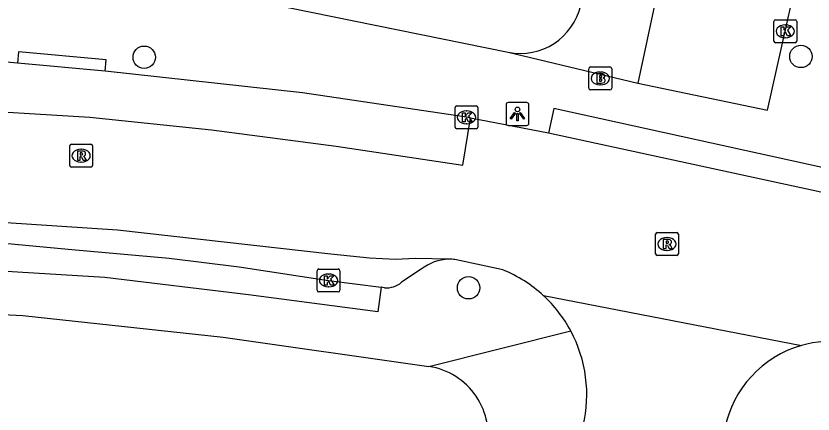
# Model space of a CAD drawing. Extents: x 160026 to 161302, y 384757 to 385701.
# Drawn here: x 160527.02 to 160561.84, y 385052.16 to 385069.55 of the extents above; entities that cross this region are included whole.
import ezdxf

# ---------------------------------------------------------------- set-up
doc = ezdxf.new("R2010")
doc.units = 0
for name, color, linetype in [('IMGEO_Boom', 7, 'Continuous'), ('IMGEO_Brandkraan', 7, 'Continuous'), ('IMGEO_Kolk', 7, 'Continuous'), ('IMGEO_Lichtpunt', 7, 'Continuous'), ('IMGEO_Parkeervlak_gesloten', 7, 'Continuous'), ('IMGEO_Rijbaan_lokaal_gesloten', 7, 'Continuous'), ('IMGEO_Rijbaan_lokaal_open', 7, 'Continuous'), ('IMGEO_Rioolput', 7, 'Continuous'), ('IMGEO_Voetpad_open', 7, 'Continuous')]:
    doc.layers.add(name, color=color, linetype=linetype)

msp = doc.modelspace()

# ---------------------------------------------------------------- linework, layer by layer
at = {"layer": 'IMGEO_Boom'}
for centre in [(160532.623, 385067.747), (160561.307, 385067.782), (160546.79, 385057.675)]:
    msp.add_circle(centre, 0.489, dxfattribs=at)
at = {"layer": 'IMGEO_Brandkraan'}
for p, q in [((160552.04, 385066.396), (160552.04, 385067.248)), ((160552.115, 385067.322), (160552.967, 385067.322)), ((160553.041, 385067.248), (160553.041, 385066.396)), ((160552.528, 385067.102), (160552.553, 385067.102)), ((160552.551, 385066.542), (160552.526, 385066.542)), ((160552.967, 385066.322), (160552.115, 385066.322))]:
    msp.add_line(p, q, dxfattribs=at)
for points in [[(160552.04, 385066.396), (160552.04, 385067.248)], [(160552.115, 385067.322), (160552.967, 385067.322)], [(160553.041, 385067.248), (160553.041, 385066.396)], [(160552.388, 385067.022), (160552.388, 385066.622), (160552.601, 385066.622)], [(160552.619, 385067.022), (160552.388, 385067.022)], [(160552.567, 385066.941), (160552.513, 385066.941), (160552.513, 385066.865)], [(160552.513, 385066.865), (160552.566, 385066.865)], [(160552.575, 385066.789), (160552.513, 385066.789), (160552.513, 385066.708)], [(160552.513, 385066.708), (160552.575, 385066.708)], [(160552.967, 385066.322), (160552.115, 385066.322)]]:
    msp.add_lwpolyline(points, dxfattribs=at)
for centre, radius, start, end in [((160552.117, 385067.246), 0.0765, 91.552, 178.448), ((160552.117, 385067.246), 0.0765, 91.552, 178.448), ((160552.965, 385067.246), 0.0765, 1.552, 88.448), ((160552.965, 385067.246), 0.0765, 1.552, 88.448), ((160552.568, 385066.903), 0.0379, 267.8285, 90.9355), ((160552.623, 385066.877), 0.145, 59.4692, 91.5367), ((160552.648, 385066.924), 0.0922, 285.5137, 58.1501), ((160552.653, 385066.732), 0.105, 301.3115, 78.989), ((160552.576, 385066.748), 0.0404, 269.8759, 90.5077), ((160552.607, 385066.873), 0.251, 268.6676, 293.5347), ((160552.117, 385066.398), 0.0765, 181.552, 268.448), ((160552.117, 385066.398), 0.0765, 181.552, 268.448), ((160552.965, 385066.398), 0.0765, 271.552, 358.448), ((160552.965, 385066.398), 0.0765, 271.552, 358.448)]:
    msp.add_arc(centre, radius, start, end, dxfattribs=at)
for centre, major_axis, ratio, start_param, end_param in [((160552.527, 385066.822), (-0.387, 0.002), 0.722429, 4.712389, 7.853982), ((160552.552, 385066.822), (-0.39, 0.002), 0.717154, 1.570796, 4.712389)]:
    msp.add_ellipse(centre, major_axis=major_axis, ratio=ratio, start_param=start_param, end_param=end_param, dxfattribs=at)
at = {"layer": 'IMGEO_Kolk'}
for p, q in [((160560.123, 385068.457), (160560.123, 385069.309)), ((160560.198, 385069.383), (160561.05, 385069.383)), ((160561.124, 385069.309), (160561.124, 385068.457)), ((160560.611, 385069.163), (160560.636, 385069.163)), ((160560.634, 385068.603), (160560.609, 385068.603)), ((160561.05, 385068.383), (160560.198, 385068.383)), ((160546.198, 385064.698), (160546.198, 385065.55)), ((160546.273, 385065.624), (160547.125, 385065.624)), ((160547.199, 385065.55), (160547.199, 385064.698)), ((160546.686, 385065.404), (160546.711, 385065.404)), ((160546.709, 385064.844), (160546.684, 385064.844)), ((160547.125, 385064.624), (160546.273, 385064.624)), ((160540.247, 385058.495), (160541.099, 385058.495)), ((160540.172, 385057.569), (160540.172, 385058.421)), ((160540.66, 385058.275), (160540.685, 385058.275)), ((160541.173, 385058.421), (160541.173, 385057.569)), ((160541.099, 385057.495), (160540.247, 385057.495)), ((160540.683, 385057.715), (160540.658, 385057.715))]:
    msp.add_line(p, q, dxfattribs=at)
for points in [[(160560.123, 385068.457), (160560.123, 385069.309)], [(160560.198, 385069.383), (160561.05, 385069.383)], [(160561.124, 385069.309), (160561.124, 385068.457)], [(160560.444, 385069.083), (160560.567, 385069.083), (160560.567, 385068.932), (160560.697, 385069.083), (160560.861, 385069.083), (160560.715, 385068.932), (160560.868, 385068.683), (160560.716, 385068.683), (160560.631, 385068.847), (160560.567, 385068.78), (160560.567, 385068.683), (160560.444, 385068.683), (160560.444, 385069.083)], [(160561.05, 385068.383), (160560.198, 385068.383)], [(160546.198, 385064.698), (160546.198, 385065.55)], [(160546.273, 385065.624), (160547.125, 385065.624)], [(160547.199, 385065.55), (160547.199, 385064.698)], [(160546.519, 385065.324), (160546.642, 385065.324), (160546.642, 385065.173), (160546.772, 385065.324), (160546.936, 385065.324), (160546.79, 385065.173), (160546.943, 385064.924), (160546.791, 385064.924), (160546.706, 385065.088), (160546.642, 385065.021), (160546.642, 385064.924), (160546.519, 385064.924), (160546.519, 385065.324)], [(160547.125, 385064.624), (160546.273, 385064.624)], [(160540.247, 385058.495), (160541.099, 385058.495)], [(160540.172, 385057.569), (160540.172, 385058.421)], [(160540.493, 385058.195), (160540.616, 385058.195), (160540.616, 385058.044), (160540.746, 385058.195), (160540.91, 385058.195), (160540.764, 385058.044), (160540.917, 385057.795), (160540.765, 385057.795), (160540.68, 385057.959), (160540.616, 385057.892), (160540.616, 385057.795), (160540.493, 385057.795), (160540.493, 385058.195)], [(160541.173, 385058.421), (160541.173, 385057.569)], [(160541.099, 385057.495), (160540.247, 385057.495)]]:
    msp.add_lwpolyline(points, dxfattribs=at)
for centre, start, end in [((160560.2, 385069.307), 91.552, 178.448), ((160560.2, 385069.307), 91.552, 178.448), ((160561.048, 385069.307), 1.552, 88.448), ((160561.048, 385069.307), 1.552, 88.448), ((160560.2, 385068.459), 181.552, 268.448), ((160560.2, 385068.459), 181.552, 268.448), ((160561.048, 385068.459), 271.552, 358.448), ((160561.048, 385068.459), 271.552, 358.448), ((160546.275, 385065.548), 91.552, 178.448), ((160546.275, 385065.548), 91.552, 178.448), ((160547.123, 385065.548), 1.552, 88.448), ((160547.123, 385065.548), 1.552, 88.448), ((160546.275, 385064.7), 181.552, 268.448), ((160546.275, 385064.7), 181.552, 268.448), ((160547.123, 385064.7), 271.552, 358.448), ((160547.123, 385064.7), 271.552, 358.448), ((160540.249, 385058.419), 91.552, 178.448), ((160540.249, 385058.419), 91.552, 178.448), ((160541.097, 385058.419), 1.552, 88.448), ((160541.097, 385058.419), 1.552, 88.448), ((160540.249, 385057.571), 181.552, 268.448), ((160540.249, 385057.571), 181.552, 268.448), ((160541.097, 385057.571), 271.552, 358.448), ((160541.097, 385057.571), 271.552, 358.448)]:
    msp.add_arc(centre, 0.0765, start, end, dxfattribs=at)
for centre, major_axis, ratio, start_param, end_param in [((160560.61, 385068.883), (-0.387, 0.002), 0.722429, 4.712389, 7.853982), ((160560.635, 385068.883), (-0.39, 0.002), 0.717154, 1.570796, 4.712389), ((160546.685, 385065.124), (-0.387, 0.002), 0.722429, 4.712389, 7.853982), ((160546.71, 385065.124), (-0.39, 0.002), 0.717154, 1.570796, 4.712389), ((160540.659, 385057.995), (-0.387, 0.002), 0.722429, 4.712389, 7.853982), ((160540.684, 385057.995), (-0.39, 0.002), 0.717154, 1.570796, 4.712389)]:
    msp.add_ellipse(centre, major_axis=major_axis, ratio=ratio, start_param=start_param, end_param=end_param, dxfattribs=at)
at = {"layer": 'IMGEO_Lichtpunt'}
for p, q in [((160548.426, 385065.67), (160548.426, 385064.863)), ((160548.426, 385065.67), (160548.426, 385064.863)), ((160549.328, 385065.765), (160548.52, 385065.765)), ((160549.328, 385065.765), (160548.52, 385065.765)), ((160549.422, 385064.863), (160549.422, 385065.67)), ((160549.422, 385064.863), (160549.422, 385065.67)), ((160548.52, 385064.769), (160549.328, 385064.769)), ((160548.52, 385064.769), (160549.328, 385064.769))]:
    msp.add_line(p, q, dxfattribs=at)
for points in [[(160548.8, 385065.334), (160548.839, 385065.306), (160548.651, 385065.044), (160548.613, 385065.071), (160548.8, 385065.334)], [(160548.902, 385065.286), (160548.949, 385065.286), (160548.949, 385064.964), (160548.902, 385064.964), (160548.902, 385065.286)], [(160549.012, 385065.306), (160549.05, 385065.333), (160549.237, 385065.071), (160549.198, 385065.043), (160549.012, 385065.306)]]:
    msp.add_lwpolyline(points, dxfattribs=at)
msp.add_circle((160548.925, 385065.468), 0.0994, dxfattribs=at)
for centre, start, end in [((160548.52, 385065.67), 90, 180), ((160548.52, 385065.67), 90, 180), ((160549.328, 385065.67), 0, 90), ((160549.328, 385065.67), 0, 90), ((160548.52, 385064.863), 180, 270), ((160548.52, 385064.863), 180, 270), ((160549.328, 385064.863), 270, 0), ((160549.328, 385064.863), 270, 360)]:
    msp.add_arc(centre, 0.0946, start, end, dxfattribs=at)
at = {"layer": 'IMGEO_Parkeervlak_gesloten'}
msp.add_lwpolyline([(160467.342, 385062.676), (160470.381, 385062.537), (160488.683, 385061.488), (160500, 385060.932), (160513.994, 385060.243), (160526.669, 385059.61), (160529.459, 385059.354), (160533.708, 385058.967), (160536.769, 385058.584), (160540.665, 385057.993), (160542.968, 385057.698)], dxfattribs=at)
at = {"layer": 'IMGEO_Rijbaan_lokaal_gesloten'}
for points in [[(160467.689, 385068.635), (160475.532, 385068.178), (160517.802, 385065.89), (160530.248, 385065.132), (160535.559, 385064.571), (160541.001, 385063.867), (160546.541, 385063.032), (160546.878, 385065.088)], [(160550.276, 385064.434), (160546.878, 385065.088)], [(160562.711, 385061.735), (160550.276, 385064.434)], [(160545.939, 385058.919), (160544.472, 385058.957), (160543.599, 385058.908), (160542.468, 385058.965), (160540.778, 385059.141), (160531.452, 385060.199), (160520.176, 385060.94), (160492.84, 385062.446), (160467.408, 385063.802)], [(160548.292, 385058.458), (160546.188, 385058.908)], [(160550.061, 385057.33), (160561.334, 385055.152)]]:
    msp.add_lwpolyline(points, dxfattribs=at)
for centre, radius, start, end in [((160545.988, 385057.199), 1.721, 83.3182, 91.6228), ((160546.075, 385053.03), 5.863, 47.17, 67.7829), ((160562.64, 385050.591), 4.744, 82.2566, 105.9775)]:
    msp.add_arc(centre, radius, start, end, dxfattribs=at)
at = {"layer": 'IMGEO_Rijbaan_lokaal_open'}
for points in [[(160568.918, 385134.738), (160565.833, 385120.389), (160558.856, 385088.502), (160554.181, 385066.621)], [(160554.181, 385066.621), (160559.854, 385065.441), (160561.106, 385071.043)]]:
    msp.add_lwpolyline(points, dxfattribs=at)
for centre, radius, start, end in [((160546.061, 385053.003), 5.893, 28.2534, 47.2538), ((160546.061, 385053.004), 5.893, 346.7685, 28.2412), ((160562.64, 385050.581), 4.754, 105.949, 168.6545)]:
    msp.add_arc(centre, radius, start, end, dxfattribs=at)
at = {"layer": 'IMGEO_Rioolput'}
for p, q in [((160529.366, 385063.019), (160529.366, 385063.871)), ((160529.441, 385063.945), (160530.293, 385063.945)), ((160529.854, 385063.725), (160529.879, 385063.725)), ((160530.367, 385063.871), (160530.367, 385063.019)), ((160529.877, 385063.165), (160529.852, 385063.165)), ((160530.293, 385062.945), (160529.441, 385062.945)), ((160554.956, 385059.162), (160554.956, 385060.014)), ((160555.031, 385060.088), (160555.883, 385060.088)), ((160555.444, 385059.868), (160555.469, 385059.868)), ((160555.957, 385060.014), (160555.957, 385059.162)), ((160555.467, 385059.308), (160555.442, 385059.308)), ((160555.883, 385059.088), (160555.031, 385059.088))]:
    msp.add_line(p, q, dxfattribs=at)
for points in [[(160529.366, 385063.019), (160529.366, 385063.871)], [(160529.441, 385063.945), (160530.293, 385063.945)], [(160530.367, 385063.871), (160530.367, 385063.019)], [(160529.955, 385063.643), (160529.703, 385063.645), (160529.703, 385063.245)], [(160529.703, 385063.245), (160529.827, 385063.245), (160529.827, 385063.407), (160529.838, 385063.407)], [(160529.881, 385063.564), (160529.827, 385063.564), (160529.827, 385063.483)], [(160529.827, 385063.483), (160529.879, 385063.483)], [(160529.885, 385063.378), (160529.956, 385063.245), (160530.096, 385063.245), (160530.031, 385063.371)], [(160530.293, 385062.945), (160529.441, 385062.945)], [(160554.956, 385059.162), (160554.956, 385060.014)], [(160555.031, 385060.088), (160555.883, 385060.088)], [(160555.957, 385060.014), (160555.957, 385059.162)], [(160555.545, 385059.786), (160555.293, 385059.788), (160555.293, 385059.388)], [(160555.293, 385059.388), (160555.417, 385059.388), (160555.417, 385059.55), (160555.428, 385059.55)], [(160555.471, 385059.707), (160555.417, 385059.707), (160555.417, 385059.626)], [(160555.417, 385059.626), (160555.469, 385059.626)], [(160555.475, 385059.521), (160555.546, 385059.388), (160555.686, 385059.388), (160555.621, 385059.514)], [(160555.883, 385059.088), (160555.031, 385059.088)]]:
    msp.add_lwpolyline(points, dxfattribs=at)
for centre, radius, start, end in [((160529.443, 385063.869), 0.0765, 91.552, 178.448), ((160529.443, 385063.869), 0.0765, 91.552, 178.448), ((160530.291, 385063.869), 0.0765, 1.552, 88.448), ((160530.291, 385063.869), 0.0765, 1.552, 88.448), ((160529.837, 385063.354), 0.0533, 26.0293, 88.6989), ((160529.863, 385063.672), 0.19, 274.7715, 282.9687), ((160529.887, 385063.468), 0.0964, 77.0061, 93.1865), ((160529.901, 385063.525), 0.0378, 276.6634, 79.6772), ((160529.954, 385063.533), 0.109, 350.3612, 89.416), ((160529.952, 385063.533), 0.112, 277.5842, 350.9817), ((160529.936, 385063.318), 0.108, 29.5134, 73.7905), ((160529.443, 385063.021), 0.0765, 181.552, 268.448), ((160529.443, 385063.021), 0.0765, 181.552, 268.448), ((160530.291, 385063.021), 0.0765, 271.552, 358.448), ((160530.291, 385063.021), 0.0765, 271.552, 358.448), ((160555.033, 385060.012), 0.0765, 91.552, 178.448), ((160555.033, 385060.012), 0.0765, 91.552, 178.448), ((160555.881, 385060.012), 0.0765, 1.552, 88.448), ((160555.881, 385060.012), 0.0765, 1.552, 88.448), ((160555.427, 385059.497), 0.0533, 26.0293, 88.6989), ((160555.453, 385059.815), 0.19, 274.7715, 282.9687), ((160555.477, 385059.611), 0.0964, 77.0061, 93.1865), ((160555.491, 385059.668), 0.0378, 276.6634, 79.6772), ((160555.544, 385059.676), 0.109, 350.3612, 89.416), ((160555.542, 385059.676), 0.112, 277.5842, 350.9817), ((160555.526, 385059.461), 0.108, 29.5134, 73.7905), ((160555.033, 385059.164), 0.0765, 181.552, 268.448), ((160555.033, 385059.164), 0.0765, 181.552, 268.448), ((160555.881, 385059.164), 0.0765, 271.552, 358.448), ((160555.881, 385059.164), 0.0765, 271.552, 358.448)]:
    msp.add_arc(centre, radius, start, end, dxfattribs=at)
for centre, major_axis, ratio, start_param, end_param in [((160529.853, 385063.445), (-0.387, 0.002), 0.722429, 4.712389, 7.853982), ((160529.878, 385063.445), (-0.39, 0.002), 0.717154, 1.570796, 4.712389), ((160555.443, 385059.588), (-0.387, 0.002), 0.722429, 4.712389, 7.853982), ((160555.468, 385059.588), (-0.39, 0.002), 0.717154, 1.570796, 4.712389)]:
    msp.add_ellipse(centre, major_axis=major_axis, ratio=ratio, start_param=start_param, end_param=end_param, dxfattribs=at)
at = {"layer": 'IMGEO_Voetpad_open'}
for points in [[(160527.247, 385070.646), (160538.903, 385069.928), (160548.517, 385067.968)], [(160530.91, 385067.141), (160530.955, 385067.638), (160527.132, 385067.99), (160527.087, 385067.493)], [(160548.517, 385067.968), (160554.181, 385066.621)], [(160527.087, 385067.493), (160525.802, 385067.611)], [(160530.91, 385067.141), (160527.087, 385067.493)], [(160546.878, 385065.088), (160546.695, 385065.123), (160539.534, 385066.194), (160530.91, 385067.141)], [(160562.711, 385061.735), (160562.97, 385062.767), (160550.513, 385065.502), (160550.276, 385064.434)], [(160542.968, 385057.698), (160542.828, 385056.62), (160537.176, 385057.366), (160530.896, 385058.129), (160518.97, 385058.857), (160508.981, 385059.37), (160497.398, 385059.996), (160470.774, 385061.419), (160466.134, 385061.626)], [(160465.833, 385057.662), (160467.516, 385057.578), (160467.624, 385059.507), (160500, 385057.851), (160503.68, 385057.663), (160527.327, 385056.456), (160536.066, 385055.512), (160545.057, 385054.237)], [(160544.717, 385058.482), (160543.862, 385057.916)], [(160543.123, 385057.678), (160542.968, 385057.698)], [(160545.057, 385054.237), (160551.252, 385055.792)]]:
    msp.add_lwpolyline(points, dxfattribs=at)
for centre, radius, start, end in [((160549.055, 385070.608), 2.694, 258.4779, 347.6587), ((160545.969, 385056.908), 2.011, 90.8506, 128.5045), ((160543.219, 385058.646), 0.973, 264.3346, 311.3684), ((160544.602, 385051.227), 3.044, 346.7275, 81.405)]:
    msp.add_arc(centre, radius, start, end, dxfattribs=at)

doc.saveas('drawing.dxf')
